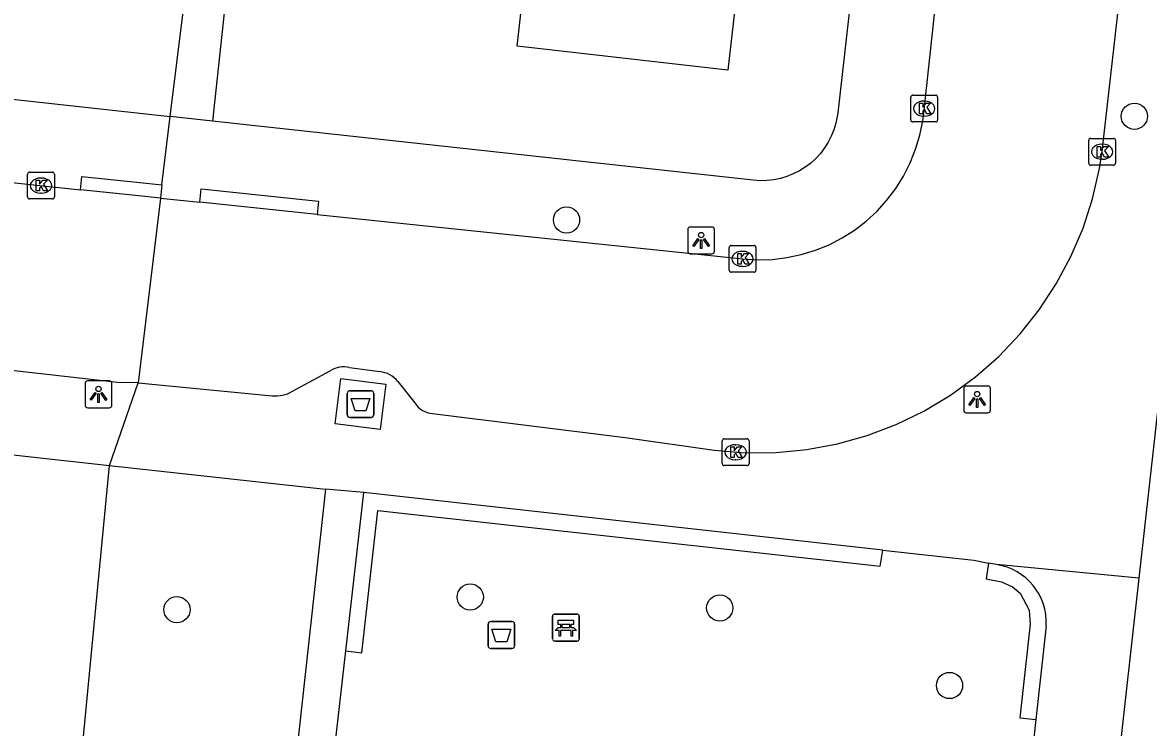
# Model space of a CAD drawing. Extents: x 162026 to 163499, y 387297 to 388169.
# Drawn here: x 162401.46 to 162443.46, y 387825.7 to 387851.98 of the extents above; entities that cross this region are included whole.
import ezdxf

# ---------------------------------------------------------------- set-up
doc = ezdxf.new("R2010")
doc.units = 0
for name, color, linetype in [('IMGEO_Afval_apart_plaats', 7, 'Continuous'), ('IMGEO_Afvalbak', 7, 'Continuous'), ('IMGEO_Bank', 7, 'Continuous'), ('IMGEO_Boom', 7, 'Continuous'), ('IMGEO_Groenvoorziening', 7, 'Continuous'), ('IMGEO_Haag', 7, 'Continuous'), ('IMGEO_Kolk', 7, 'Continuous'), ('IMGEO_Lichtpunt', 7, 'Continuous'), ('IMGEO_Pand', 7, 'Continuous'), ('IMGEO_Rijbaan_lokaal_open', 7, 'Continuous'), ('IMGEO_Voetpad_gesloten', 7, 'Continuous'), ('IMGEO_Voetpad_open', 7, 'Continuous')]:
    doc.layers.add(name, color=color, linetype=linetype)

msp = doc.modelspace()

# ---------------------------------------------------------------- linework, layer by layer
at = {"layer": 'IMGEO_Afval_apart_plaats'}
for p, q in [((162413.569, 387837.355), (162413.569, 387838.155)), ((162413.569, 387838.155), (162413.569, 387837.355)), ((162413.669, 387838.255), (162414.459, 387838.255)), ((162414.459, 387838.255), (162413.669, 387838.255)), ((162414.559, 387838.155), (162414.559, 387837.355)), ((162414.559, 387837.355), (162414.559, 387838.155)), ((162414.459, 387837.255), (162413.669, 387837.255)), ((162413.669, 387837.255), (162414.459, 387837.255))]:
    msp.add_line(p, q, dxfattribs=at)
msp.add_lwpolyline([(162413.712, 387837.969), (162414.416, 387837.969), (162414.267, 387837.499), (162413.861, 387837.499), (162413.712, 387837.969)], dxfattribs=at)
for centre, start, end in [((162413.669, 387838.155), 90, 180), ((162413.669, 387838.155), 90, 180), ((162414.459, 387838.155), 0, 90), ((162414.459, 387838.155), 360, 90), ((162413.669, 387837.355), 180, 270), ((162413.669, 387837.355), 180, 270), ((162414.459, 387837.355), 270, 0), ((162414.459, 387837.355), 270, 0)]:
    msp.add_arc(centre, 0.1, start, end, dxfattribs=at)
at = {"layer": 'IMGEO_Afvalbak'}
for p, q in [((162418.821, 387828.746), (162418.821, 387829.546)), ((162418.821, 387829.546), (162418.821, 387828.746)), ((162418.921, 387829.646), (162419.711, 387829.646)), ((162419.711, 387829.646), (162418.921, 387829.646)), ((162419.811, 387829.546), (162419.811, 387828.746)), ((162419.811, 387828.746), (162419.811, 387829.546)), ((162419.711, 387828.646), (162418.921, 387828.646)), ((162418.921, 387828.646), (162419.711, 387828.646))]:
    msp.add_line(p, q, dxfattribs=at)
msp.add_lwpolyline([(162418.964, 387829.36), (162419.668, 387829.36), (162419.519, 387828.89), (162419.113, 387828.89), (162418.964, 387829.36)], dxfattribs=at)
for centre, start, end in [((162418.921, 387829.546), 90, 180), ((162418.921, 387829.546), 90, 180), ((162419.711, 387829.546), 0, 90), ((162419.711, 387829.546), 360, 90), ((162418.921, 387828.746), 180, 270), ((162418.921, 387828.746), 180, 270), ((162419.711, 387828.746), 270, 0), ((162419.711, 387828.746), 270, 0)]:
    msp.add_arc(centre, 0.1, start, end, dxfattribs=at)
at = {"layer": 'IMGEO_Bank'}
for p, q in [((162421.3, 387829.92), (162422.141, 387829.92)), ((162422.141, 387829.92), (162421.3, 387829.92)), ((162421.225, 387828.995), (162421.225, 387829.836)), ((162421.225, 387829.836), (162421.225, 387828.995)), ((162421.534, 387829.426), (162421.534, 387829.532)), ((162421.578, 387829.532), (162421.578, 387829.426)), ((162421.866, 387829.538), (162421.584, 387829.538)), ((162421.872, 387829.426), (162421.872, 387829.532)), ((162421.916, 387829.532), (162421.916, 387829.426)), ((162422.225, 387829.845), (162422.225, 387829.004)), ((162422.225, 387829.004), (162422.225, 387829.845)), ((162421.922, 387829.318), (162421.529, 387829.318)), ((162421.584, 387829.42), (162421.866, 387829.42)), ((162422.15, 387828.92), (162421.309, 387828.92)), ((162421.309, 387828.92), (162422.15, 387828.92))]:
    msp.add_line(p, q, dxfattribs=at)
for points in [[(162421.528, 387829.538), (162421.442, 387829.538), (162421.442, 387829.699), (162422.005, 387829.699), (162422.005, 387829.538), (162421.922, 387829.538)], [(162421.472, 387829.318), (162421.33, 387829.318), (162421.442, 387829.42), (162421.528, 387829.42)], [(162421.522, 387829.311), (162421.522, 387829.104), (162421.479, 387829.104), (162421.479, 387829.311)], [(162421.922, 387829.42), (162422.005, 387829.42), (162422.117, 387829.318), (162421.978, 387829.318)], [(162421.972, 387829.311), (162421.972, 387829.104), (162421.928, 387829.104), (162421.928, 387829.311)]]:
    msp.add_lwpolyline(points, dxfattribs=at)
for centre, radius, start, end in [((162421.303, 387829.842), 0.0779, 92.4484, 184.2845), ((162421.303, 387829.842), 0.0779, 92.4484, 184.2845), ((162422.147, 387829.842), 0.0779, 2.4484, 94.2845), ((162422.147, 387829.842), 0.0779, 2.4484, 94.2845), ((162421.527, 387829.531), 0.00671, 2.8957, 87.1043), ((162421.584, 387829.531), 0.00671, 92.8957, 177.1043), ((162421.866, 387829.531), 0.00671, 2.8957, 87.1043), ((162421.923, 387829.531), 0.00671, 92.8957, 177.1043), ((162421.472, 387829.311), 0.00671, 2.8957, 87.1043), ((162421.529, 387829.311), 0.00671, 92.8957, 177.1043), ((162421.527, 387829.427), 0.00671, 272.8957, 357.1043), ((162421.584, 387829.427), 0.00671, 182.8957, 267.1043), ((162421.866, 387829.427), 0.00671, 272.8957, 357.1043), ((162421.923, 387829.427), 0.00671, 182.8957, 267.1043), ((162421.921, 387829.311), 0.00671, 2.8957, 87.1043), ((162421.978, 387829.311), 0.00671, 92.8957, 177.1043), ((162421.303, 387828.998), 0.0779, 182.4484, 274.2845), ((162421.303, 387828.998), 0.0779, 182.4484, 274.2845), ((162422.147, 387828.998), 0.0779, 272.4484, 4.2845), ((162422.147, 387828.998), 0.0779, 272.4484, 4.2845)]:
    msp.add_arc(centre, radius, start, end, dxfattribs=at)
at = {"layer": 'IMGEO_Boom'}
for centre in [(162442.93, 387848.49), (162421.749, 387844.622), (162418.158, 387830.561), (162407.218, 387830.091), (162427.465, 387830.152), (162436.035, 387827.261)]:
    msp.add_circle(centre, 0.489, dxfattribs=at)
at = {"layer": 'IMGEO_Groenvoorziening'}
msp.add_lwpolyline([(162402.137, 387808.789), (162404.707, 387835.468)], dxfattribs=at)
at = {"layer": 'IMGEO_Haag'}
for points in [[(162413.515, 387828.548), (162414.115, 387828.481), (162414.714, 387833.79), (162433.454, 387831.713), (162433.542, 387832.307)], [(162437.488, 387831.826), (162437.401, 387831.233), (162437.978, 387831.125), (162438.38, 387830.946), (162438.671, 387830.698), (162439.01, 387830.07), (162439.042, 387829.543), (162438.661, 387826.055), (162439.257, 387825.989)]]:
    msp.add_lwpolyline(points, dxfattribs=at)
at = {"layer": 'IMGEO_Kolk'}
for p, q in [((162434.591, 387848.35), (162434.591, 387849.202)), ((162434.666, 387849.276), (162435.518, 387849.276)), ((162435.592, 387849.202), (162435.592, 387848.35)), ((162435.079, 387849.056), (162435.104, 387849.056)), ((162435.102, 387848.496), (162435.077, 387848.496)), ((162435.518, 387848.276), (162434.666, 387848.276)), ((162441.226, 387846.739), (162441.226, 387847.591)), ((162441.301, 387847.665), (162442.153, 387847.665)), ((162442.227, 387847.591), (162442.227, 387846.739)), ((162441.714, 387847.445), (162441.739, 387847.445)), ((162442.153, 387846.665), (162441.301, 387846.665)), ((162441.737, 387846.885), (162441.712, 387846.885)), ((162401.647, 387845.479), (162401.647, 387846.331)), ((162401.722, 387846.405), (162402.574, 387846.405)), ((162402.648, 387846.331), (162402.648, 387845.479)), ((162402.135, 387846.185), (162402.16, 387846.185)), ((162402.574, 387845.405), (162401.722, 387845.405)), ((162402.158, 387845.625), (162402.133, 387845.625)), ((162427.815, 387842.746), (162427.815, 387843.598)), ((162427.89, 387843.672), (162428.742, 387843.672)), ((162428.303, 387843.452), (162428.328, 387843.452)), ((162428.816, 387843.598), (162428.816, 387842.746)), ((162428.326, 387842.892), (162428.301, 387842.892)), ((162428.742, 387842.672), (162427.89, 387842.672)), ((162427.556, 387835.534), (162427.556, 387836.386)), ((162427.631, 387836.46), (162428.483, 387836.46)), ((162428.044, 387836.24), (162428.069, 387836.24)), ((162428.557, 387836.386), (162428.557, 387835.534)), ((162428.483, 387835.46), (162427.631, 387835.46)), ((162428.067, 387835.68), (162428.042, 387835.68))]:
    msp.add_line(p, q, dxfattribs=at)
for points in [[(162434.591, 387848.35), (162434.591, 387849.202)], [(162434.666, 387849.276), (162435.518, 387849.276)], [(162435.592, 387849.202), (162435.592, 387848.35)], [(162434.912, 387848.976), (162435.035, 387848.976), (162435.035, 387848.825), (162435.165, 387848.976), (162435.329, 387848.976), (162435.183, 387848.825), (162435.336, 387848.576), (162435.184, 387848.576), (162435.099, 387848.74), (162435.035, 387848.673), (162435.035, 387848.576), (162434.912, 387848.576), (162434.912, 387848.976)], [(162435.518, 387848.276), (162434.666, 387848.276)], [(162441.226, 387846.739), (162441.226, 387847.591)], [(162441.301, 387847.665), (162442.153, 387847.665)], [(162442.227, 387847.591), (162442.227, 387846.739)], [(162441.547, 387847.365), (162441.67, 387847.365), (162441.67, 387847.214), (162441.8, 387847.365), (162441.964, 387847.365), (162441.818, 387847.214), (162441.971, 387846.965), (162441.819, 387846.965), (162441.734, 387847.129), (162441.67, 387847.062), (162441.67, 387846.965), (162441.547, 387846.965), (162441.547, 387847.365)], [(162442.153, 387846.665), (162441.301, 387846.665)], [(162401.647, 387845.479), (162401.647, 387846.331)], [(162401.722, 387846.405), (162402.574, 387846.405)], [(162402.648, 387846.331), (162402.648, 387845.479)], [(162401.968, 387846.105), (162402.091, 387846.105), (162402.091, 387845.954), (162402.221, 387846.105), (162402.385, 387846.105), (162402.239, 387845.954), (162402.392, 387845.705), (162402.24, 387845.705), (162402.155, 387845.869), (162402.091, 387845.802), (162402.091, 387845.705), (162401.968, 387845.705), (162401.968, 387846.105)], [(162402.574, 387845.405), (162401.722, 387845.405)], [(162427.815, 387842.746), (162427.815, 387843.598)], [(162427.89, 387843.672), (162428.742, 387843.672)], [(162428.136, 387843.372), (162428.259, 387843.372), (162428.259, 387843.221), (162428.389, 387843.372), (162428.553, 387843.372), (162428.407, 387843.221), (162428.56, 387842.972), (162428.408, 387842.972), (162428.323, 387843.136), (162428.259, 387843.069), (162428.259, 387842.972), (162428.136, 387842.972), (162428.136, 387843.372)], [(162428.816, 387843.598), (162428.816, 387842.746)], [(162428.742, 387842.672), (162427.89, 387842.672)], [(162427.556, 387835.534), (162427.556, 387836.386)], [(162427.631, 387836.46), (162428.483, 387836.46)], [(162428.557, 387836.386), (162428.557, 387835.534)], [(162427.877, 387836.16), (162428, 387836.16), (162428, 387836.009), (162428.13, 387836.16), (162428.294, 387836.16), (162428.148, 387836.009), (162428.301, 387835.76), (162428.149, 387835.76), (162428.064, 387835.924), (162428, 387835.857), (162428, 387835.76), (162427.877, 387835.76), (162427.877, 387836.16)], [(162428.483, 387835.46), (162427.631, 387835.46)]]:
    msp.add_lwpolyline(points, dxfattribs=at)
for centre, start, end in [((162434.668, 387849.2), 91.552, 178.448), ((162434.668, 387849.2), 91.552, 178.448), ((162435.516, 387849.2), 1.552, 88.448), ((162435.516, 387849.2), 1.552, 88.448), ((162434.668, 387848.352), 181.552, 268.448), ((162434.668, 387848.352), 181.552, 268.448), ((162435.516, 387848.352), 271.552, 358.448), ((162435.516, 387848.352), 271.552, 358.448), ((162441.303, 387847.589), 91.552, 178.448), ((162441.303, 387847.589), 91.552, 178.448), ((162442.151, 387847.589), 1.552, 88.448), ((162442.151, 387847.589), 1.552, 88.448), ((162441.303, 387846.741), 181.552, 268.448), ((162441.303, 387846.741), 181.552, 268.448), ((162442.151, 387846.741), 271.552, 358.448), ((162442.151, 387846.741), 271.552, 358.448), ((162401.724, 387846.329), 91.552, 178.448), ((162401.724, 387846.329), 91.552, 178.448), ((162402.572, 387846.329), 1.552, 88.448), ((162402.572, 387846.329), 1.552, 88.448), ((162401.724, 387845.481), 181.552, 268.448), ((162401.724, 387845.481), 181.552, 268.448), ((162402.572, 387845.481), 271.552, 358.448), ((162402.572, 387845.481), 271.552, 358.448), ((162427.892, 387843.596), 91.552, 178.448), ((162427.892, 387843.596), 91.552, 178.448), ((162428.74, 387843.596), 1.552, 88.448), ((162428.74, 387843.596), 1.552, 88.448), ((162427.892, 387842.748), 181.552, 268.448), ((162427.892, 387842.748), 181.552, 268.448), ((162428.74, 387842.748), 271.552, 358.448), ((162428.74, 387842.748), 271.552, 358.448), ((162427.633, 387836.384), 91.552, 178.448), ((162427.633, 387836.384), 91.552, 178.448), ((162428.481, 387836.384), 1.552, 88.448), ((162428.481, 387836.384), 1.552, 88.448), ((162427.633, 387835.536), 181.552, 268.448), ((162427.633, 387835.536), 181.552, 268.448), ((162428.481, 387835.536), 271.552, 358.448), ((162428.481, 387835.536), 271.552, 358.448)]:
    msp.add_arc(centre, 0.0765, start, end, dxfattribs=at)
for centre, major_axis, ratio, start_param, end_param in [((162435.078, 387848.776), (-0.387, 0.002), 0.722429, 4.712389, 7.853982), ((162435.103, 387848.776), (-0.39, 0.002), 0.717154, 1.570796, 4.712389), ((162441.713, 387847.165), (-0.387, 0.002), 0.722429, 4.712389, 7.853982), ((162441.738, 387847.165), (-0.39, 0.002), 0.717154, 1.570796, 4.712389), ((162402.134, 387845.905), (-0.387, 0.002), 0.722429, 4.712389, 7.853982), ((162402.159, 387845.905), (-0.39, 0.002), 0.717154, 1.570796, 4.712389), ((162428.302, 387843.172), (-0.387, 0.002), 0.722429, 4.712389, 7.853982), ((162428.327, 387843.172), (-0.39, 0.002), 0.717154, 1.570796, 4.712389), ((162428.043, 387835.96), (-0.387, 0.002), 0.722429, 4.712389, 7.853982), ((162428.068, 387835.96), (-0.39, 0.002), 0.717154, 1.570796, 4.712389)]:
    msp.add_ellipse(centre, major_axis=major_axis, ratio=ratio, start_param=start_param, end_param=end_param, dxfattribs=at)
at = {"layer": 'IMGEO_Lichtpunt'}
for p, q in [((162426.271, 387844.262), (162426.271, 387843.455)), ((162426.271, 387844.262), (162426.271, 387843.455)), ((162427.173, 387844.357), (162426.365, 387844.357)), ((162427.173, 387844.357), (162426.365, 387844.357)), ((162427.267, 387843.455), (162427.267, 387844.262)), ((162427.267, 387843.455), (162427.267, 387844.262)), ((162426.365, 387843.361), (162427.173, 387843.361)), ((162426.365, 387843.361), (162427.173, 387843.361)), ((162403.794, 387838.522), (162403.794, 387837.715)), ((162403.794, 387838.522), (162403.794, 387837.715)), ((162404.696, 387838.617), (162403.888, 387838.617)), ((162404.696, 387838.617), (162403.888, 387838.617)), ((162404.79, 387837.715), (162404.79, 387838.522)), ((162404.79, 387837.715), (162404.79, 387838.522)), ((162436.567, 387838.332), (162436.567, 387837.525)), ((162436.567, 387838.332), (162436.567, 387837.525)), ((162437.469, 387838.427), (162436.661, 387838.427)), ((162437.469, 387838.427), (162436.661, 387838.427)), ((162437.563, 387837.525), (162437.563, 387838.332)), ((162437.563, 387837.525), (162437.563, 387838.332)), ((162403.888, 387837.621), (162404.696, 387837.621)), ((162403.888, 387837.621), (162404.696, 387837.621)), ((162436.661, 387837.431), (162437.469, 387837.431)), ((162436.661, 387837.431), (162437.469, 387837.431))]:
    msp.add_line(p, q, dxfattribs=at)
for points in [[(162426.645, 387843.926), (162426.684, 387843.898), (162426.496, 387843.636), (162426.458, 387843.663), (162426.645, 387843.926)], [(162426.747, 387843.878), (162426.794, 387843.878), (162426.794, 387843.556), (162426.747, 387843.556), (162426.747, 387843.878)], [(162426.857, 387843.898), (162426.895, 387843.925), (162427.082, 387843.663), (162427.043, 387843.635), (162426.857, 387843.898)], [(162404.168, 387838.186), (162404.207, 387838.158), (162404.019, 387837.896), (162403.981, 387837.923), (162404.168, 387838.186)], [(162404.27, 387838.138), (162404.317, 387838.138), (162404.317, 387837.816), (162404.27, 387837.816), (162404.27, 387838.138)], [(162404.38, 387838.158), (162404.418, 387838.185), (162404.605, 387837.923), (162404.566, 387837.895), (162404.38, 387838.158)], [(162436.941, 387837.996), (162436.98, 387837.968), (162436.792, 387837.706), (162436.754, 387837.733), (162436.941, 387837.996)], [(162437.043, 387837.948), (162437.09, 387837.948), (162437.09, 387837.626), (162437.043, 387837.626), (162437.043, 387837.948)], [(162437.153, 387837.968), (162437.191, 387837.995), (162437.378, 387837.733), (162437.339, 387837.705), (162437.153, 387837.968)]]:
    msp.add_lwpolyline(points, dxfattribs=at)
for centre in [(162426.77, 387844.06), (162404.293, 387838.32), (162437.066, 387838.13)]:
    msp.add_circle(centre, 0.0994, dxfattribs=at)
for centre, start, end in [((162426.365, 387844.262), 90, 180), ((162426.365, 387844.262), 90, 180), ((162427.173, 387844.262), 0, 90), ((162427.173, 387844.262), 0, 90), ((162426.365, 387843.455), 180, 270), ((162426.365, 387843.455), 180, 270), ((162427.173, 387843.455), 270, 0), ((162427.173, 387843.455), 270, 360), ((162403.888, 387838.522), 90, 180), ((162403.888, 387838.522), 90, 180), ((162404.696, 387838.522), 0, 90), ((162404.696, 387838.522), 0, 90), ((162436.661, 387838.332), 90, 180), ((162436.661, 387838.332), 90, 180), ((162437.469, 387838.332), 0, 90), ((162437.469, 387838.332), 0, 90), ((162403.888, 387837.715), 180, 270), ((162403.888, 387837.715), 180, 270), ((162404.696, 387837.715), 270, 0), ((162404.696, 387837.715), 270, 360), ((162436.661, 387837.525), 180, 270), ((162436.661, 387837.525), 180, 270), ((162437.469, 387837.525), 270, 0), ((162437.469, 387837.525), 270, 360)]:
    msp.add_arc(centre, 0.0946, start, end, dxfattribs=at)
at = {"layer": 'IMGEO_Pand'}
msp.add_lwpolyline([(162428.424, 387855.988), (162427.767, 387850.204), (162419.907, 387851.097), (162420.285, 387854.423), (162419.381, 387854.526), (162419.661, 387856.984)], dxfattribs=at)
at = {"layer": 'IMGEO_Rijbaan_lokaal_open'}
for points in [[(162412.453, 387844.826), (162428.33, 387843.17), (162428.878, 387843.137), (162429.426, 387843.152), (162429.971, 387843.217), (162430.507, 387843.33), (162431.032, 387843.491), (162431.54, 387843.698), (162432.028, 387843.949), (162432.491, 387844.243), (162432.926, 387844.577), (162433.33, 387844.949), (162433.698, 387845.355), (162434.029, 387845.792), (162434.32, 387846.258), (162434.567, 387846.747), (162434.771, 387847.257), (162434.927, 387847.782), (162435.036, 387848.32), (162435.074, 387848.602), (162439.395, 387888.569)], [(162416.751, 387837.401), (162423.936, 387836.51), (162427.262, 387836.039), (162428.412, 387835.942), (162429.567, 387835.948), (162430.716, 387836.056), (162431.851, 387836.268), (162432.963, 387836.579), (162434.042, 387836.989), (162435.081, 387837.494), (162436.07, 387838.089), (162437.002, 387838.77), (162437.87, 387839.532), (162438.666, 387840.369), (162439.384, 387841.273), (162440.018, 387842.237), (162440.564, 387843.255), (162441.017, 387844.317), (162441.373, 387845.415), (162441.629, 387846.541), (162441.727, 387847.169), (162443.893, 387866.231)], [(162373.673, 387852.257), (162373.88, 387851.768), (162374.13, 387851.3), (162374.42, 387850.856), (162374.749, 387850.44), (162375.114, 387850.055), (162375.512, 387849.704), (162375.939, 387849.389), (162376.393, 387849.115), (162376.87, 387848.882), (162377.365, 387848.692), (162377.876, 387848.548), (162378.397, 387848.45), (162378.602, 387848.424), (162403.616, 387845.748)], [(162406.607, 387845.436), (162405.676, 387845.533), (162403.616, 387845.748)], [(162406.607, 387845.436), (162405.768, 387838.551)], [(162406.607, 387845.436), (162408.074, 387845.283)], [(162412.453, 387844.826), (162408.074, 387845.283)], [(162405.768, 387838.551), (162405.005, 387838.558), (162398.516, 387839.292), (162391.223, 387840.053), (162387.737, 387840.414), (162381.011, 387841.11), (162374.878, 387841.745), (162374.358, 387841.775), (162373.837, 387841.759), (162373.32, 387841.697), (162372.81, 387841.588), (162372.312, 387841.435), (162371.83, 387841.237), (162371.367, 387840.997), (162370.928, 387840.717), (162370.515, 387840.399), (162370.133, 387840.045), (162369.784, 387839.658), (162369.47, 387839.242), (162369.195, 387838.8), (162368.961, 387838.334), (162368.769, 387837.85), (162368.666, 387837.52), (162365.839, 387828.357)], [(162413.659, 387839.116), (162414.783, 387838.966)], [(162411.524, 387838.231), (162412.933, 387838.994)], [(162405.768, 387838.551), (162410.768, 387838.069)], [(162415.456, 387838.595), (162416.093, 387837.803)]]:
    msp.add_lwpolyline(points, dxfattribs=at)
for centre, radius, start, end in [((162413.433, 387838.238), 0.907, 75.5838, 123.4943), ((162414.682, 387837.987), 0.984, 38.1573, 84.1101), ((162410.914, 387839.233), 1.173, 262.858, 301.3315), ((162416.811, 387838.238), 0.839, 211.2255, 265.9294)]:
    msp.add_arc(centre, radius, start, end, dxfattribs=at)
at = {"layer": 'IMGEO_Voetpad_gesloten'}
msp.add_lwpolyline([(162415.006, 387838.495), (162414.792, 387836.805), (162413.123, 387837.016), (162413.337, 387838.706), (162415.006, 387838.495)], dxfattribs=at)
at = {"layer": 'IMGEO_Voetpad_open'}
for points in [[(162451.123, 387903.043), (162443.098, 387831.258)], [(162436.268, 387887.546), (162431.868, 387848.618), (162431.849, 387848.48), (162431.797, 387848.23), (162431.722, 387847.986), (162431.626, 387847.749), (162431.51, 387847.522), (162431.373, 387847.306), (162431.218, 387847.103), (162431.045, 387846.915), (162430.857, 387846.743), (162430.653, 387846.589), (162430.437, 387846.454), (162430.209, 387846.338), (162429.972, 387846.243), (162429.728, 387846.17), (162429.478, 387846.119), (162429.224, 387846.09), (162428.969, 387846.084), (162428.714, 387846.101), (162408.547, 387848.311)], [(162406.969, 387848.484), (162407.46, 387852.478)], [(162408.981, 387852.343), (162408.547, 387848.311)], [(162377.927, 387852.019), (162378.169, 387851.874), (162378.423, 387851.751), (162378.686, 387851.651), (162378.958, 387851.576), (162379.236, 387851.524), (162379.328, 387851.513), (162406.969, 387848.484)], [(162406.658, 387845.933), (162406.969, 387848.484)], [(162408.547, 387848.311), (162408.436, 387848.323), (162406.969, 387848.484)], [(162403.616, 387845.748), (162403.667, 387846.245), (162405.724, 387846.03), (162406.658, 387845.933)], [(162406.658, 387845.933), (162406.607, 387845.436)], [(162408.074, 387845.283), (162408.125, 387845.78), (162412.504, 387845.323), (162412.453, 387844.826)], [(162375.021, 387838.745), (162404.707, 387835.468)], [(162404.707, 387835.468), (162405.768, 387838.551)], [(162404.707, 387835.468), (162412.755, 387834.579)], [(162412.755, 387834.579), (162409.719, 387806.82)], [(162414.185, 387834.452), (162412.755, 387834.579)], [(162413.515, 387828.548), (162414.185, 387834.452)], [(162433.542, 387832.307), (162414.185, 387834.452)], [(162433.542, 387832.307), (162436.937, 387831.931), (162437.488, 387831.826)], [(162437.785, 387831.769), (162437.488, 387831.826)], [(162443.098, 387831.258), (162437.785, 387831.769)], [(162443.098, 387831.258), (162440.149, 387804.88)], [(162439.64, 387829.489), (162439.257, 387825.989)], [(162411.732, 387812.83), (162413.515, 387828.548)], [(162439.257, 387825.989), (162437.186, 387807.06)]]:
    msp.add_lwpolyline(points, dxfattribs=at)
msp.add_arc((162437.463, 387829.612), 2.181, 356.7613, 81.502, dxfattribs=at)

doc.saveas('drawing.dxf')
